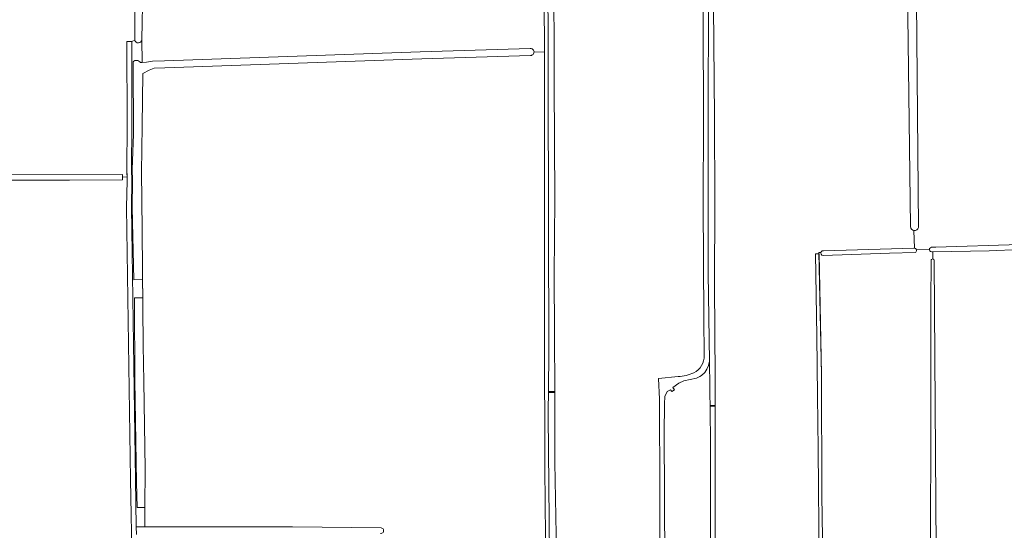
# Model space of a CAD drawing. Header units: metres. Extents: x 209813 to 223847, y 571801 to 587119.
# Tile 649 of 656: x 217179 to 217833, y 583898 to 584237. Entities that reach past the tile are written whole.
import ezdxf

# ---------------------------------------------------------------- set-up
doc = ezdxf.new("R2010")
doc.units = ezdxf.units.M
for name, color, linetype, lineweight in [('B-RO-GR-BOUWLAND-GV', 8, 'Continuous', 0), ('B-RO-GR-GRAS-GV', 8, 'Continuous', 0), ('B-RO-KW-KUNSTWERK_STUW-GV', 8, 'Continuous', 0), ('B-RO-VH-ONVERHARD-GV', 8, 'Continuous', 0)]:
    doc.layers.add(name, color=color, linetype=linetype, lineweight=lineweight)

msp = doc.modelspace()

# ---------------------------------------------------------------- linework, layer by layer
at = {"layer": 'B-RO-GR-BOUWLAND-GV', "flags": 128}
for points in [[(217843.071, 584084.242), (217822.659, 584083.366), (217785.276, 584082.736), (217785.169, 584077.971)], [(217786, 584076.883), (217787.881, 583821.36), (217788.01, 583654.531), (217788.16, 583609.974)]]:
    msp.add_lwpolyline(points, dxfattribs=at)
at = {"layer": 'B-RO-GR-BOUWLAND-GV'}
msp.add_lwpolyline([(217785.169, 584077.971, -0.4078976), (217786, 584076.883)], format="xyb", dxfattribs=at)
at = {"layer": 'B-RO-GR-GRAS-GV', "flags": 128}
for points in [[(217766.803, 584565.537), (217764.437, 584565.179), (217761.439, 584564.951), (217746.289, 584564.53), (217711.857, 584563.326), (217693.246, 584563.228), (217666.552, 584562.881), (217639.416, 584562.22), (217639.339, 584556.417), (217639.117, 584449.532), (217640.251, 584370.292), (217639.263, 584306.993), (217639.695, 584245.631), (217640.244, 584172.104), (217640.454, 584115.439), (217640.37, 584060.344), (217640.764, 583999.232), (217640.878, 583980.78), (217640.749, 583980.361), (217640.668, 583877.289), (217640.802, 583825.863)], [(217770.345, 584099.455), (217764.867, 584535.844), (217764.414, 584557.935)], [(217769.47, 584556.859), (217769.993, 584538.193), (217771.015, 584490.816), (217771.821, 584455.985), (217771.89, 584438.089), (217772.328, 584420.224), (217774.3, 584248.85), (217775.627, 584098.753)], [(217518.125, 584387.302), (217501.426, 584386.705), (217416.84, 584383.431), (217288.073, 584379.289), (217268.176, 584378.44), (217260.564, 584378.222), (217260.47, 584359.436), (217260.982, 584257.381), (217260.384, 584223.494), (217260.692, 584208.342), (217263.492, 584208.476), (217267.369, 584209.074), (217275.46, 584209.456), (217445.147, 584215.256), (217518.119, 584217.585)], [(217520.601, 584215.049), (217527.605, 584215.432), (217526.84, 584318.024), (217526.233, 584389.494), (217519.821, 584389.288)], [(217250.564, 584132.249), (217250.38, 584137.406), (217250.604, 584166.887), (217250.501, 584222.19), (217253.691, 584222.196), (217255.643, 584223.164), (217255.635, 584234.644), (217255.384, 584381.277)], [(217633.554, 584014.07), (217633.299, 584038.64), (217632.838, 584114.281), (217633.038, 584170.579), (217632.878, 584236.144), (217632.482, 584300.642)], [(217533.608, 584293.089), (217533.691, 584276.242), (217533.931, 584194.342), (217534.464, 584117.585), (217534.026, 584067.233), (217534.262, 584028.991), (217534.471, 583989.198), (217534.451, 583942.924), (217535.224, 583895.313), (217534.911, 583857.617), (217535.364, 583834.042)], [(217518.272, 584212.926), (217446.198, 584210.717), (217275.602, 584204.784), (217268.45, 584204.567), (217265.261, 584203.191), (217261, 584200.955), (217260.637, 584166.333), (217260.166, 584135.279), (217260.405, 584117.466), (217260.616, 584096.339), (217261.324, 584020.58), (217261.748, 583996.811), (217262.539, 583938.83), (217262.455, 583913.224), (217262.455, 583900.351), (217281.709, 583900.351), (217300.113, 583900.452), (217360.26, 583900.34), (217419.101, 583899.617)], [(217527.79, 583939.154), (217527.592, 584029.915), (217527.523, 584136.674), (217527.605, 584215.432)], [(216995.196, 584145.411), (217003.278, 584145.312), (217023.272, 584144.837), (217045.036, 584143.384), (217060.387, 584141.377), (217081.514, 584139.465), (217104.791, 584136.763), (217155.054, 584133.82), (217247.516, 584133.948), (217247.541, 584132.548)], [(217253.931, 583871.884), (217253.926, 583873.039), (217252.881, 583931.766), (217250.303, 584112.03), (217250.645, 584129.974), (217250.564, 584132.249), (217247.541, 584132.548), (217247.577, 584130.569), (217212.443, 584130.202), (217158.997, 584130.231), (217145.345, 584130.169), (217126.893, 584131.248), (217111.568, 584132.479), (217076.667, 584135.995), (217053.118, 584138.421), (217036.979, 584140.511), (217024.596, 584141.543), (217014.794, 584142.098), (216995.18, 584142.151)], [(217772.656, 584096.913), (217773.116, 584085.163)], [(217784.334, 584085.711), (217787.275, 584085.725), (217842.607, 584087.508)], [(217710.098, 583834.537), (217709.694, 583875.386), (217709.017, 583951.856), (217708.751, 583987.126), (217708.128, 584026.84), (217707.232, 584081.384), (217709.667, 584081.433)], [(217710.941, 584082.292), (217709.65, 584082.266), (217711.277, 584001.489), (217711.526, 583921.385), (217712.898, 583835.948)], [(217773.359, 584082.169), (217756.438, 584081.738), (217712.431, 584080.375)], [(217712.618, 584083.425), (217720.191, 584083.616), (217772.694, 584085.168)], [(217782.92, 584084.505), (217774.364, 584084.078)], [(217785.169, 584077.971), (217785.276, 584082.736), (217784.53, 584082.723)], [(217783.758, 583818.165), (217783.68, 583832.68), (217783.76, 584025.431), (217783.792, 584049.039), (217784.055, 584076.889)], [(217638.574, 583823.61), (217637.586, 583898.074), (217637.618, 583958.411), (217636.946, 584010.291), (217636.301, 584007.417), (217635.309, 584004.903), (217633.92, 584002.72), (217631.739, 584000.702), (217630.547, 584000.008), (217628.298, 583999.016), (217619.897, 583997.098), (217616.612, 583995.634), (217612.752, 583992.826), (217613.734, 583991.282), (217612.12, 583990.019), (217611.067, 583991.282), (217608.917, 583990.086), (217607.396, 583986.845), (217607.163, 583981.926), (217606.985, 583962.267), (217607.253, 583921.261), (217607.65, 583826.011)], [(217565.951, 583752.744), (217596.18, 583753.074), (217596.338, 583755.746), (217596.211, 583763.782), (217604.382, 583763.988), (217604.514, 583772.72), (217605.247, 583780.985), (217604.158, 583882.868), (217604.107, 583943.235), (217603.765, 583964.397), (217603.838, 583984.965), (217603.206, 583998.722), (217616.191, 584000.056)], [(217355.29, 583597.366), (217355.285, 583596.571), (217362.494, 583595.633), (217383.381, 583592.208), (217428.1, 583583.784), (217516.916, 583569.211), (217517.274, 583632.56), (217517.091, 583716.432), (217517.863, 583792.292), (217518.323, 583825.237), (217526.84, 583851.146), (217528.341, 583871.458), (217527.79, 583939.154)]]:
    msp.add_lwpolyline(points, dxfattribs=at)
at = {"layer": 'B-RO-GR-GRAS-GV'}
for points in [[(217784.055, 584076.889, -0.4927586), (217785.169, 584077.971)], [(217616.191, 584000.056, 0.1014878), (217626.585, 584002.525)], [(217419.101, 583899.617, -1.065009), (217418.683, 583896.026)]]:
    msp.add_lwpolyline(points, format="xyb", dxfattribs=at)
for centre, radius, start, end in [((217518.277, 584215.259), 2.333, 269.875435, 92.636658), ((217773.051, 584099.594), 2.71, 182.937235, 343.774677), ((217712.423, 584081.906), 1.531, 82.676027, 269.290164), ((217772.887, 584083.636), 1.541, 287.822999, 98.366236), ((217784.39, 584084.213), 1.499, 92.148311, 275.019742)]:
    msp.add_arc(centre, radius, start, end, dxfattribs=at)
at = {"layer": 'B-RO-KW-KUNSTWERK_STUW-GV', "flags": 128}
for points in [[(217534.466, 583990.113), (217530.169, 583990.045), (217530.165, 583989.471), (217534.469, 583989.539)], [(217637.559, 583980.394), (217640.873, 583980.36), (217640.878, 583980.78), (217637.563, 583980.814)]]:
    msp.add_lwpolyline(points, close=True, dxfattribs=at)
at = {"layer": 'B-RO-VH-ONVERHARD-GV', "flags": 128}
for points in [[(217526.84, 584318.024), (217527.606, 584215.247), (217527.523, 584136.674), (217527.592, 584029.915), (217527.79, 583939.154), (217528.341, 583871.458), (217526.84, 583851.146), (217518.323, 583825.237), (217517.863, 583792.292), (217517.091, 583716.432), (217517.274, 583632.56), (217516.916, 583569.211), (217521.877, 583568.397), (217520.583, 583600.572), (217519.257, 583678.659), (217520.318, 583728.794), (217520.476, 583754.262), (217521.157, 583817.174), (217521.809, 583827.34)], [(217632.418, 584311.037), (217632.878, 584236.144), (217633.038, 584170.579), (217632.838, 584114.281), (217633.299, 584038.64), (217633.554, 584014.07)], [(217531.184, 583835.694), (217530.063, 583973.989), (217530.323, 584013.296), (217529.798, 584286.533)], [(217607.65, 583826.011), (217607.253, 583921.261), (217606.985, 583962.267), (217607.163, 583981.926), (217607.396, 583986.845), (217608.917, 583990.086), (217611.067, 583991.282), (217612.12, 583990.019), (217613.734, 583991.282), (217612.752, 583992.826), (217616.612, 583995.634), (217619.897, 583997.098), (217628.298, 583999.016), (217630.547, 584000.008), (217631.739, 584000.702), (217633.92, 584002.72), (217635.309, 584004.903), (217636.301, 584007.417), (217636.946, 584010.291), (217636.195, 584068.307), (217636.061, 584157.519), (217636.267, 584266.381)], [(217255.643, 584223.164), (217253.691, 584222.196)], [(217259.405, 584208.281), (217260.692, 584208.342), (217260.384, 584223.494)], [(217253.691, 584222.196), (217250.501, 584222.19), (217250.604, 584166.887), (217250.38, 584137.406), (217250.645, 584129.974), (217250.303, 584112.03), (217252.881, 583931.766), (217253.926, 583873.039), (217254.731, 583692.478), (217257.908, 583692.357), (217257.588, 583767.324)], [(217253.691, 584222.196), (217253.719, 584207.465)], [(217253.571, 584137.406), (217253.794, 584166.887), (217253.719, 584207.465)], [(217262.455, 583913.224), (217257.354, 583913.25), (217256.782, 583929.75), (217255.763, 583997.468), (217255.457, 584050.477), (217255.412, 584052.245), (217261.027, 584052.298), (217260.915, 584064.311), (217255.113, 584064.256), (217253.92, 584112.027), (217254.262, 584129.966), (217253.996, 584137.404), (217254.734, 584160.811), (217254.554, 584208.808)], [(217253.571, 584137.406), (217253.836, 584129.974), (217253.494, 584112.03), (217256.072, 583931.766), (217256.631, 583900.351), (217262.455, 583900.351), (217262.455, 583913.224)], [(217712.898, 583835.948), (217711.526, 583921.385), (217711.277, 584001.489), (217709.667, 584081.433), (217707.232, 584081.384), (217708.128, 584026.84), (217708.751, 583987.126), (217709.017, 583951.856), (217709.694, 583875.386), (217710.098, 583834.537)], [(217616.191, 584000.056), (217603.206, 583998.722), (217603.838, 583984.965), (217603.765, 583964.397), (217604.107, 583943.235), (217604.158, 583882.868)], [(217256.723, 583895.194), (217256.631, 583900.351)]]:
    msp.add_lwpolyline(points, dxfattribs=at)
at = {"layer": 'B-RO-VH-ONVERHARD-GV'}
for points in [[(217260.384, 584223.494, -0.8503716), (217255.643, 584223.164)], [(217254.554, 584208.808, -0.4644014), (217259.405, 584208.281)], [(217633.554, 584014.07, -0.289806), (217626.585, 584002.525)]]:
    msp.add_lwpolyline(points, format="xyb", dxfattribs=at)

doc.saveas('drawing.dxf')
